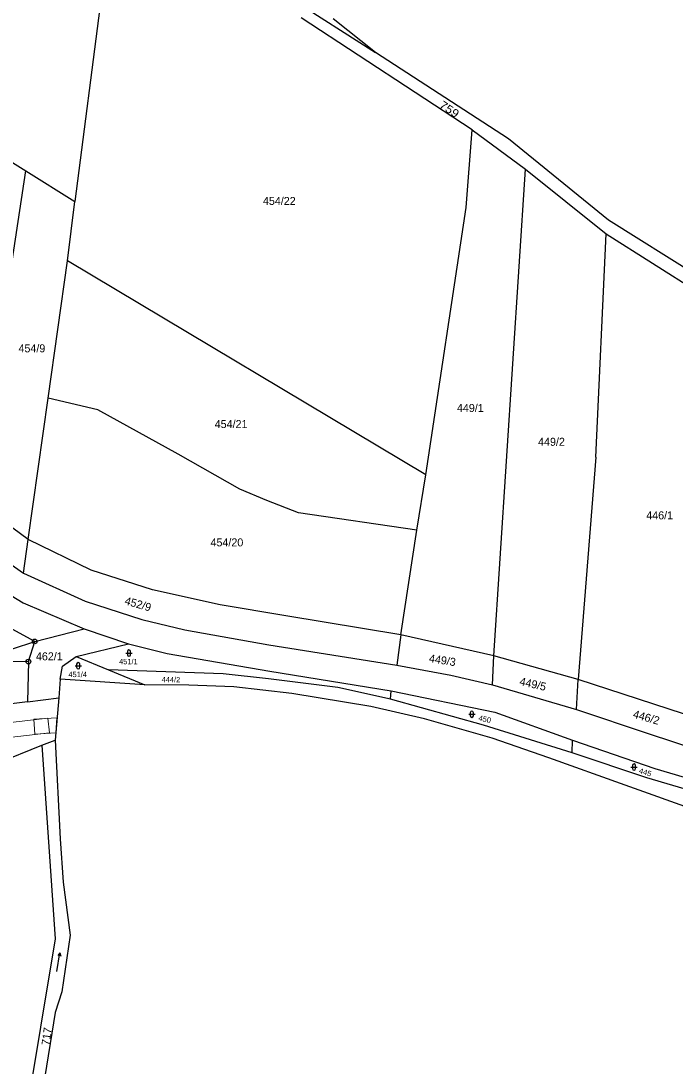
# Model space of a CAD drawing. Extents: x -701211 to -698780, y -1014269 to -1012378.
# Drawn here: x -699753.2 to -699614.3, y -1013587.7 to -1013365.7 of the extents above; entities that cross this region are included whole.
import ezdxf
from ezdxf.enums import TextEntityAlignment as Align

# ---------------------------------------------------------------- set-up
doc = ezdxf.new("R2010")
doc.units = 0
doc.header["$LTSCALE"] = 0.68
for name, color, linetype, lineweight in [('1', 7, 'Continuous', 25), ('13', 7, 'Continuous', 13), ('3', 7, 'Continuous', 25), ('8', 7, 'Continuous', 25)]:
    doc.layers.add(name, color=color, linetype=linetype, lineweight=lineweight)
doc.layers.add('2', color=7, linetype='Continuous')

msp = doc.modelspace()

# ---------------------------------------------------------------- linework, layer by layer
at = {"layer": '1'}
for p, q in [((-699733.72, -1013342.07), (-699741.69, -1013404.06)), ((-699722.75, -1013343.63), (-699677.9, -1013372.44)), ((-699657.39, -1013388.89), (-699693.71, -1013365.11)), ((-699677.9, -1013372.44), (-699686.88, -1013365.28)), ((-699649.67, -1013390.76), (-699677.9, -1013372.44)), ((-699658.64, -1013405.4), (-699657.39, -1013388.89)), ((-699657.39, -1013388.89), (-699646.09, -1013397.24)), ((-699762.6, -1013391.1), (-699752.13, -1013397.59)), ((-699628.5, -1013408.08), (-699649.67, -1013390.76)), ((-699762.78, -1013467.71), (-699752.13, -1013397.59)), ((-699752.13, -1013397.59), (-699741.69, -1013404.06)), ((-699652.77, -1013500.57), (-699646.09, -1013397.24)), ((-699646.09, -1013397.24), (-699628.96, -1013410.97)), ((-699743.3, -1013416.69), (-699741.69, -1013404.06)), ((-699667.25, -1013462.11), (-699658.64, -1013405.4)), ((-699609.72, -1013419.79), (-699628.5, -1013408.08)), ((-699631.19, -1013458.37), (-699628.96, -1013410.97)), ((-699628.96, -1013410.97), (-699597.65, -1013430.82)), ((-699747.4, -1013445.84), (-699743.3, -1013416.69)), ((-699667.25, -1013462.11), (-699743.3, -1013416.69)), ((-699751.61, -1013475.83), (-699747.4, -1013445.84)), ((-699736.85, -1013448.3), (-699747.4, -1013445.84)), ((-699719.81, -1013457.72), (-699736.85, -1013448.3)), ((-699706.72, -1013465.17), (-699719.81, -1013457.72)), ((-699631.19, -1013458.37), (-699634.89, -1013505.61)), ((-699669.16, -1013473.88), (-699667.25, -1013462.11)), ((-699700.98, -1013467.59), (-699706.72, -1013465.17)), ((-699694.25, -1013470.19), (-699700.98, -1013467.59)), ((-699751.61, -1013475.83), (-699762.78, -1013467.71)), ((-699669.16, -1013473.88), (-699694.25, -1013470.19)), ((-699672.51, -1013496.11), (-699669.16, -1013473.88)), ((-699763.89, -1013475.04), (-699752.63, -1013483.04)), ((-699752.63, -1013483.04), (-699751.61, -1013475.83)), ((-699738.27, -1013482.36), (-699751.61, -1013475.83)), ((-699765.3, -1013481.64), (-699752.72, -1013489.29)), ((-699752.63, -1013483.04), (-699739.52, -1013488.98)), ((-699725.25, -1013486.52), (-699738.27, -1013482.36)), ((-699750.24, -1013497.5), (-699773.01, -1013485.08)), ((-699710.89, -1013489.73), (-699725.25, -1013486.52)), ((-699752.72, -1013489.29), (-699739.71, -1013494.86)), ((-699739.52, -1013488.98), (-699727.51, -1013492.84)), ((-699696.95, -1013492.08), (-699710.89, -1013489.73)), ((-699672.51, -1013496.11), (-699696.95, -1013492.08)), ((-699727.51, -1013492.84), (-699718.36, -1013495.02)), ((-699750.24, -1013497.5), (-699739.71, -1013494.86)), ((-699739.71, -1013494.86), (-699730.34, -1013498)), ((-699718.36, -1013495.02), (-699700.56, -1013498.21)), ((-699672.51, -1013496.11), (-699673.36, -1013502.58)), ((-699652.77, -1013500.57), (-699672.51, -1013496.11)), ((-699754.95, -1013499.11), (-699750.24, -1013497.5)), ((-699751.56, -1013501.79), (-699750.24, -1013497.5)), ((-699741.42, -1013500.73), (-699730.34, -1013498)), ((-699730.34, -1013498), (-699722.11, -1013500.1)), ((-699700.56, -1013498.21), (-699673.36, -1013502.58)), ((-699744.36, -1013502.78), (-699741.42, -1013500.73)), ((-699741.42, -1013500.73), (-699734.58, -1013503.55)), ((-699722.11, -1013500.1), (-699700.36, -1013503.79)), ((-699653.12, -1013506.74), (-699652.77, -1013500.57)), ((-699634.89, -1013505.61), (-699652.77, -1013500.57)), ((-699751.56, -1013501.79), (-699763.23, -1013501.84)), ((-699751.56, -1013501.79), (-699751.74, -1013510.32)), ((-699744.82, -1013505.55), (-699744.36, -1013502.78)), ((-699673.36, -1013502.58), (-699661.94, -1013504.68)), ((-699734.58, -1013503.55), (-699726.85, -1013506.74)), ((-699710.26, -1013504.42), (-699734.58, -1013503.55)), ((-699700.61, -1013505.47), (-699710.26, -1013504.42)), ((-699700.36, -1013503.79), (-699674.59, -1013508)), ((-699661.94, -1013504.68), (-699653.12, -1013506.74)), ((-699744.82, -1013505.55), (-699745.15, -1013509.49)), ((-699726.85, -1013506.74), (-699744.82, -1013505.55)), ((-699717.51, -1013506.8), (-699726.85, -1013506.74)), ((-699708, -1013507.17), (-699717.51, -1013506.8)), ((-699695.66, -1013508.53), (-699708, -1013507.17)), ((-699685.92, -1013507.31), (-699700.61, -1013505.47)), ((-699674.75, -1013509.74), (-699685.92, -1013507.31)), ((-699653.12, -1013506.74), (-699635.24, -1013511.98)), ((-699635.24, -1013511.98), (-699634.89, -1013505.61)), ((-699603.58, -1013515.86), (-699634.89, -1013505.61)), ((-699751.74, -1013510.32), (-699745.15, -1013509.49)), ((-699745.15, -1013509.49), (-699745.92, -1013518.45)), ((-699678.92, -1013511.3), (-699695.66, -1013508.53)), ((-699674.75, -1013509.74), (-699674.59, -1013508)), ((-699655.02, -1013515.29), (-699674.75, -1013509.74)), ((-699674.59, -1013508), (-699652.59, -1013512.53)), ((-699751.74, -1013510.32), (-699763.06, -1013511.75)), ((-699667.53, -1013513.97), (-699678.92, -1013511.3)), ((-699635.24, -1013511.98), (-699620.05, -1013517.03)), ((-699653.18, -1013518.05), (-699667.53, -1013513.97)), ((-699652.59, -1013512.53), (-699636.12, -1013518.48)), ((-699636.2, -1013521.17), (-699655.02, -1013515.29)), ((-699748.7, -1013519.56), (-699745.92, -1013518.45)), ((-699745.92, -1013518.45), (-699744.86, -1013539.43)), ((-699641.13, -1013522.22), (-699653.18, -1013518.05)), ((-699636.2, -1013521.17), (-699636.12, -1013518.48)), ((-699636.12, -1013518.48), (-699618.67, -1013524.46)), ((-699620.05, -1013517.03), (-699603.81, -1013522.46)), ((-699771.15, -1013528.51), (-699748.7, -1013519.56)), ((-699624.96, -1013528.04), (-699641.13, -1013522.22)), ((-699620.33, -1013526.46), (-699636.2, -1013521.17)), ((-699618.67, -1013524.46), (-699604.15, -1013528.83)), ((-699604.54, -1013531.16), (-699620.33, -1013526.46)), ((-699605.87, -1013534.84), (-699624.96, -1013528.04)), ((-699744.86, -1013539.43), (-699744.2, -1013548.62)), ((-699744.2, -1013548.62), (-699742.74, -1013559.88)), ((-699742.74, -1013559.88), (-699744.48, -1013571.88)), ((-699744.48, -1013571.88), (-699745.89, -1013576.33)), ((-699745.89, -1013576.33), (-699748.42, -1013592.09))]:
    msp.add_line(p, q, dxfattribs=at)
msp.add_lwpolyline([(-699748.7, -1013519.56), (-699745.91, -1013560.64), (-699755.15, -1013616.47)], dxfattribs=at)
at = {"layer": '13'}
msp.add_lwpolyline([(-699772.21, -1013519.8), (-699747.11, -1013516.91), (-699747.47, -1013513.83), (-699772.47, -1013516.71)], dxfattribs=at)
msp.add_lwpolyline([(-699745.51, -1013513.72), (-699750.4, -1013514.04), (-699750.19, -1013517.2), (-699745.79, -1013516.9)], close=True, dxfattribs=at)
at = {"layer": '3'}
for p, q in [((-699730.911, -1013499.991), (-699729.569, -1013499.991)), ((-699730.575, -1013499.655), (-699730.575, -1013500.326)), ((-699729.905, -1013500.326), (-699729.905, -1013499.655)), ((-699741.671, -1013502.661), (-699740.329, -1013502.661)), ((-699741.335, -1013502.325), (-699741.335, -1013502.996)), ((-699740.665, -1013502.996), (-699740.665, -1013502.325)), ((-699658.141, -1013512.981), (-699656.799, -1013512.981)), ((-699657.805, -1013512.645), (-699657.805, -1013513.316)), ((-699657.135, -1013513.316), (-699657.135, -1013512.645)), ((-699623.711, -1013524.181), (-699622.369, -1013524.181)), ((-699623.375, -1013523.845), (-699623.375, -1013524.516)), ((-699622.705, -1013524.516), (-699622.705, -1013523.845)), ((-699744.898, -1013563.604), (-699744.669, -1013564.303))]:
    msp.add_line(p, q, dxfattribs=at)
msp.add_lwpolyline([(-699745.527, -1013567.575), (-699744.898, -1013563.604), (-699745.332, -1013564.198)], dxfattribs=at)
for centre, start, end in [((-699730.24, -1013499.6556), 0, 180), ((-699730.24, -1013500.3256), 180, 359.98789), ((-699741, -1013502.3256), 0, 180), ((-699741, -1013502.9956), 180, 359.98789), ((-699657.47, -1013512.6456), 0, 180), ((-699657.47, -1013513.3156), 180, 359.98789), ((-699623.04, -1013523.8456), 0, 180), ((-699623.04, -1013524.5156), 180, 359.98789)]:
    msp.add_arc(centre, 0.335, start, end, dxfattribs=at)
at = {"layer": '8'}
for centre, radius in [((-699750.24, -1013497.4999), 0.5), ((-699750.24, -1013497.4999), 0.0303), ((-699751.56, -1013501.7899), 0.5), ((-699751.56, -1013501.7899), 0.0303)]:
    msp.add_circle(centre, radius, dxfattribs=at)

# ---------------------------------------------------------------- texts
at = {"layer": '2'}
for s, height, rotation, width, p in [('759', 1.7, 326, 1.15, (-699662.7153, -1013385.2046)), ('450', 1.14, 347, 1.05, (-699654.8482, -1013514.5623)), ('445', 1.14, 343, 1.05, (-699620.8277, -1013525.8276))]:
    msp.add_text(s, height=height, rotation=rotation, dxfattribs=dict(at, width=width)).set_placement(p, align=Align.CENTER)
for s, height, p in [('454/22', 1.7, (-699698.33, -1013404.825)), ('449/1', 1.7, (-699657.79, -1013448.785)), ('454/21', 1.7, (-699708.56, -1013452.195)), ('449/2', 1.7, (-699640.57, -1013455.965)), ('446/1', 1.7, (-699617.61, -1013471.585)), ('454/20', 1.7, (-699709.45, -1013477.325)), ('451/1', 1.14, (-699730.359, -1013502.345)), ('451/4', 1.14, (-699741.119, -1013505.085)), ('444/2', 1.14, (-699721.329, -1013506.195))]:
    msp.add_text(s, height=height, dxfattribs=at).set_placement(p, align=Align.CENTER)
for s, p in [('454/9', (-699753.68, -1013436.115)), ('462/1', (-699749.98, -1013501.525))]:
    msp.add_text(s, height=1.7, dxfattribs=at).set_placement(p)
for s, rotation, p in [('452/9', 344, (-699728.5478, -1013490.3819)), ('449/3', 351, (-699663.848, -1013502.3304)), ('449/5', 347, (-699644.6982, -1013507.3765)), ('446/2', 344, (-699620.6678, -1013514.4419)), ('717', 82, (-699746.8604, -1013581.4883))]:
    msp.add_text(s, height=1.7, rotation=rotation, dxfattribs=at).set_placement(p, align=Align.CENTER)

doc.saveas('drawing.dxf')
